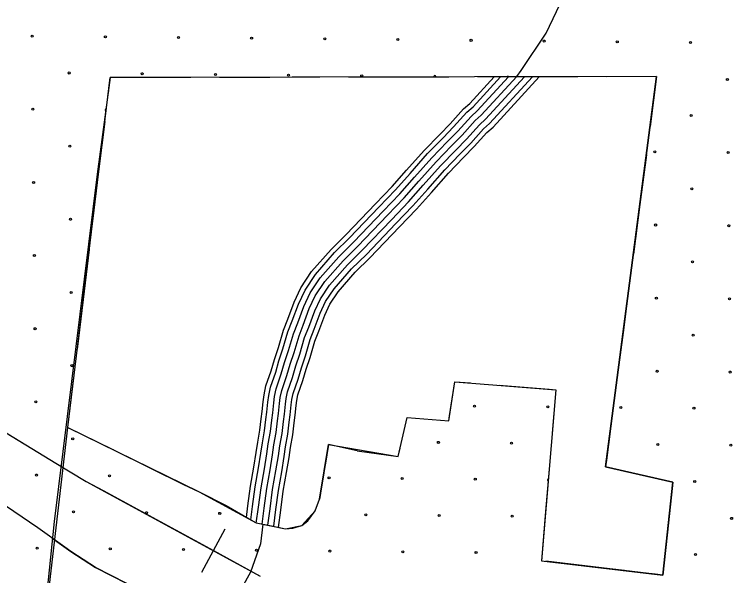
# Model space of a CAD drawing. Extents: x 1788175 to 1969470, y 584502 to 738744.
# Drawn here: x 1817172 to 1820949, y 678289 to 681239 of the extents above; entities that cross this region are included whole.
import ezdxf

# ---------------------------------------------------------------- set-up
doc = ezdxf.new("R2010")
doc.units = 0
for name, color, linetype in [('DESIGN - CONTOURS - Intermediate with optional Text', 7, 'Continuous'), ('DESIGN - EROSION CONTROL - Devices', 7, 'Continuous'), ('DESIGN - SCRATCH - User 1', 7, 'Continuous'), ('SURVEY - CONTOURS - Index with Text', 7, 'Continuous'), ('SURVEY - CONTOURS - Intermediate with optional Text', 7, 'Continuous'), ('SURVEY - DRAINAGE - Area Shapes', 7, 'Continuous'), ('SURVEY - TRANSPORTATION - Roads', 7, 'Continuous'), ('SURVEY - VEGETATION - Features with Text', 7, 'Continuous')]:
    doc.layers.add(name, color=color, linetype=linetype)

msp = doc.modelspace()

# ---------------------------------------------------------------- linework, layer by layer
at = {"layer": 'DESIGN - CONTOURS - Intermediate with optional Text'}
msp.add_line((1818156.9, 678306.3), (1818281.2, 678534.7), dxfattribs=at)
for points in [[(1815552.9, 680339.1), (1815884.1, 680079.8), (1816436, 679578.8), (1816707.8, 679332.6), (1817064.4, 679077.8), (1817389.2, 678879.4), (1817550.3, 678784.5), (1818465, 678286.6)], [(1817072.1, 679073.1), (1817389.2, 678879.4), (1817550.3, 678784.5), (1817639.4, 678736)], [(1817639.4, 678736), (1818219.1, 678420.5)], [(1818219.1, 678420.5), (1818465, 678286.6)]]:
    msp.add_lwpolyline(points, dxfattribs=at)
at = {"layer": 'DESIGN - EROSION CONTROL - Devices'}
for centre in [(1817265.8, 681125.1), (1817650.4, 681121.4), (1818034.9, 681117.7), (1818419.5, 681113.9), (1818804, 681110.2), (1819188.6, 681106.5), (1819573.1, 681102.7), (1819957.7, 681099), (1820342.2, 681095.3), (1820726.8, 681091.5), (1817459.9, 680931), (1817844.5, 680927.3), (1818229.1, 680923.5), (1818613.6, 680919.8), (1818998.2, 680916.1), (1820920.9, 680897.4), (1817269.5, 680740.6), (1820730.5, 680707), (1817463.7, 680546.4), (1820540.1, 680516.6), (1820924.7, 680512.8), (1817273.3, 680356), (1820734.2, 680322.4), (1817467.4, 680161.9), (1820543.8, 680132), (1820928.4, 680128.3), (1817277, 679971.5), (1820738, 679937.9), (1817471.1, 679777.3), (1820547.6, 679747.5), (1820932.1, 679743.7), (1817280.7, 679586.9), (1820741.7, 679553.3), (1817474.9, 679392.8), (1820551.3, 679362.9), (1820935.9, 679359.2), (1817284.5, 679202.4), (1819591.8, 679180), (1819976.3, 679176.2), (1820360.9, 679172.5), (1820745.4, 679168.8), (1817478.6, 679008.2), (1819401.4, 678989.6), (1819785.9, 678985.8), (1820555, 678978.4), (1820939.6, 678974.6), (1817288.2, 678817.8), (1817672.8, 678814.1), (1818826.4, 678802.9), (1819211, 678799.2), (1819595.5, 678795.4), (1820749.2, 678784.2), (1817482.4, 678623.7), (1817866.9, 678619.9), (1818251.5, 678616.2), (1819020.6, 678608.7), (1819405.1, 678605), (1819789.7, 678601.3), (1820943.3, 678590.1), (1817291.9, 678433.3), (1817676.5, 678429.5), (1818061, 678425.8), (1818445.6, 678422.1), (1818830.2, 678418.3), (1819214.7, 678414.6), (1819599.3, 678410.9), (1820752.9, 678399.7)]:
    msp.add_circle(centre, 5.28, dxfattribs=at)
for centre, start, end in [((1819382.7, 680912.3), 330.9697, 209.2481), ((1819767.3, 680908.6), 21.122, 159.0958), ((1817654.1, 680736.9), 88.4994, 256.0678), ((1819980.1, 678791.7), 99.7192, 250.7321)]:
    msp.add_arc(centre, 5.28, start, end, dxfattribs=at)
at = {"layer": 'DESIGN - SCRATCH - User 1'}
for p, q in [((1820548.7, 680912), (1817676.5, 680906.5)), ((1817381.5, 678574.3), (1817204.1, 676852.7))]:
    msp.add_line(p, q, dxfattribs=at)
for points in [[(1818960.8, 677350.9), (1817348.3, 678164.2), (1817453.6, 679067.7), (1818143.9, 678728.7), (1818442.6, 678566.6), (1818596.8, 678535.2), (1818684.3, 678553.1), (1818753.1, 678630.4), (1818776, 678690.6), (1818824.1, 678977.9), (1819190.7, 678914.3), (1819237.2, 679120.8), (1819456.5, 679101.8), (1819487.9, 679308.2), (1820018.4, 679266.2), (1819943.3, 678367), (1820581.3, 678291.3), (1820634.4, 678779.4), (1820280.5, 678860.6), (1820548.7, 680912)], [(1817676.5, 680906.5), (1817607.7, 680398.8), (1817381.5, 678574.3)]]:
    msp.add_lwpolyline(points, dxfattribs=at)
at = {"layer": 'SURVEY - CONTOURS - Index with Text'}
for points in [[(1817437.3, 678439.1), (1817295.7, 678540.2), (1817002.2, 678738.4), (1816788.6, 678884.5), (1816574.9, 679018.6), (1816299.4, 679202.7), (1816115.7, 679322.8), (1815878.1, 679469), (1815606.5, 679641.1), (1815500, 679711.2)], [(1817370.9, 678486.6), (1817469.4, 678416.1), (1817599.2, 678332.1), (1817844.9, 678205.9), (1818038.6, 678107.8), (1818304.2, 677963.6), (1818565.9, 677835.4), (1819001.4, 677638.5)], [(1819001.4, 677638.5), (1818565.9, 677835.4), (1818304.2, 677963.6), (1818038.6, 678107.8), (1817844.9, 678205.9), (1817599.2, 678332.1), (1817469.4, 678416.1), (1817437.3, 678439.1)]]:
    msp.add_lwpolyline(points, dxfattribs=at)
at = {"layer": 'SURVEY - CONTOURS - Intermediate with optional Text'}
msp.add_lwpolyline([(1819814.4, 680913), (1819837.3, 680943.8), (1819968.7, 681141.1), (1820094.2, 681406.3), (1820165.1, 681617.9), (1820196.9, 681835.8)], dxfattribs=at)
at = {"layer": 'SURVEY - DRAINAGE - Area Shapes'}
msp.add_lwpolyline([(1818478.5, 678559.6), (1818465.4, 678455.8), (1818413.1, 678306.5), (1818368.4, 678224.3), (1818319.9, 678157.1), (1818237.8, 678060)], dxfattribs=at)
at = {"layer": 'SURVEY - TRANSPORTATION - Roads'}
for points in [[(1818391.8, 678594.2), (1818399.9, 678655.7), (1818413.7, 678759.8), (1818431.5, 678859.5), (1818443.9, 678936.5), (1818451.4, 678990.4), (1818463.2, 679054.4), (1818470, 679113), (1818474.8, 679151.7), (1818480.3, 679202.9), (1818484.8, 679239.5), (1818495, 679286), (1818522.4, 679366.3), (1818539.5, 679425.7), (1818560.1, 679488.4), (1818586.8, 679578.5), (1818609.9, 679636.9), (1818642.6, 679725.9), (1818678.6, 679802.3), (1818734.9, 679887.6), (1818837.4, 680003.7), (1818916.9, 680081.9), (1819070.9, 680242.9), (1819157.9, 680334.4), (1819234.3, 680419.7), (1819326.8, 680523.8), (1819408.2, 680608.2), (1819463.1, 680664.1), (1819533.6, 680742.3), (1819566.1, 680771.4), (1819694, 680910.3)], [(1818415.1, 678581.5), (1818424.4, 678652.5), (1818438.1, 678756), (1818455.9, 678855.3), (1818468.4, 678932.9), (1818475.8, 678986.5), (1818487.6, 679050.7), (1818494.6, 679110), (1818499.4, 679148.9), (1818504.9, 679200.1), (1818509.2, 679235.4), (1818518.8, 679279.3), (1818545.9, 679358.8), (1818563.1, 679418.4), (1818583.7, 679481), (1818610.2, 679570.4), (1818633, 679628.1), (1818665.4, 679716.4), (1818700.2, 679790.2), (1818754.6, 679872.5), (1818855.4, 679986.7), (1818934.5, 680064.5), (1819088.8, 680225.8), (1819176, 680317.7), (1819252.8, 680403.3), (1819344.9, 680507), (1819425.9, 680590.9), (1819481.1, 680647.2), (1819551.1, 680724.7), (1819583.5, 680753.8), (1819727.7, 680910.4)], [(1818444.2, 678565.5), (1818455.1, 678648.4), (1818468.8, 678751.2), (1818486.4, 678850.1), (1818499, 678928.3), (1818506.4, 678981.5), (1818518.3, 679046.1), (1818525.3, 679106.3), (1818530.2, 679145.3), (1818535.7, 679196.6), (1818539.8, 679230.2), (1818548.7, 679271), (1818575.5, 679349.5), (1818592.7, 679409.3), (1818613.3, 679471.7), (1818639.5, 679560.3), (1818662, 679617), (1818694, 679704.4), (1818727.3, 679775), (1818779.2, 679853.6), (1818877.9, 679965.3), (1818956.5, 680042.7), (1819111.2, 680204.4), (1819198.8, 680296.6), (1819275.9, 680382.6), (1819367.6, 680485.9), (1819448.1, 680569.3), (1819503.7, 680625.9), (1819573, 680702.8), (1819605.3, 680731.7), (1819769.9, 680910.5)], [(1818474.8, 678560.3), (1818485.8, 678644.4), (1818499.4, 678746.4), (1818517, 678844.9), (1818529.7, 678923.7), (1818537, 678976.6), (1818549, 679041.4), (1818556.1, 679102.6), (1818561, 679141.7), (1818566.5, 679193.1), (1818570.4, 679225), (1818578.6, 679262.6), (1818605.1, 679340.2), (1818622.4, 679400.2), (1818642.9, 679462.5), (1818668.9, 679550.2), (1818690.9, 679606), (1818722.7, 679692.4), (1818754.4, 679759.7), (1818803.9, 679834.7), (1818900.4, 679944), (1818978.6, 680021), (1819133.7, 680183), (1819221.6, 680275.6), (1819299, 680362), (1819390.4, 680464.8), (1819470.3, 680547.7), (1819526.3, 680604.7), (1819594.9, 680680.8), (1819627.1, 680709.6), (1819814.4, 680913)], [(1818474.8, 678560.3), (1818485.8, 678644.4), (1818499.4, 678746.4), (1818517, 678844.9), (1818529.7, 678923.7), (1818537, 678976.6), (1818549, 679041.4), (1818556.1, 679102.6), (1818561, 679141.7), (1818566.5, 679193.1), (1818570.4, 679225), (1818578.6, 679262.6), (1818605.1, 679340.2), (1818622.4, 679400.2), (1818642.9, 679462.5), (1818668.9, 679550.2), (1818690.9, 679606), (1818722.7, 679692.4), (1818754.4, 679759.7), (1818803.9, 679834.7), (1818900.4, 679944), (1818978.6, 680021), (1819133.7, 680183), (1819221.6, 680275.6), (1819299, 680362), (1819390.4, 680464.8), (1819470.3, 680547.7), (1819526.3, 680604.7), (1819594.9, 680680.8), (1819627.1, 680709.6), (1819814.4, 680913)], [(1818505.3, 678554.4), (1818516.6, 678640.3), (1818530, 678741.7), (1818547.6, 678839.7), (1818560.4, 678919.1), (1818567.6, 678971.6), (1818579.7, 679036.8), (1818586.9, 679098.9), (1818591.7, 679138.2), (1818597.3, 679189.5), (1818601, 679219.8), (1818608.5, 679254.3), (1818634.7, 679330.9), (1818652, 679391), (1818672.5, 679453.2), (1818698.2, 679540.1), (1818719.9, 679595), (1818751.3, 679680.4), (1818781.5, 679744.5), (1818828.6, 679815.8), (1818922.9, 679922.7), (1819000.7, 679999.2), (1819156.1, 680161.6), (1819244.4, 680254.6), (1819322.2, 680341.4), (1819413.1, 680443.8), (1819492.6, 680526.1), (1819548.9, 680583.4), (1819616.8, 680658.8), (1819648.9, 680687.5), (1819854.3, 680910.6)], [(1818535.8, 678548.2), (1818547.3, 678636.3), (1818560.7, 678736.9), (1818578.1, 678834.5), (1818591, 678914.5), (1818598.2, 678966.7), (1818610.3, 679032.2), (1818617.7, 679095.2), (1818622.5, 679134.6), (1818628.1, 679186), (1818631.6, 679214.6), (1818638.4, 679245.9), (1818664.3, 679321.6), (1818681.6, 679381.9), (1818702.1, 679444), (1818727.5, 679530), (1818748.9, 679583.9), (1818779.9, 679668.5), (1818808.6, 679729.3), (1818853.2, 679796.9), (1818945.4, 679901.3), (1819022.8, 679977.5), (1819178.5, 680140.3), (1819267.2, 680233.6), (1819345.3, 680320.7), (1819435.9, 680422.7), (1819514.8, 680504.5), (1819571.5, 680562.2), (1819638.7, 680636.8), (1819670.6, 680665.4), (1819896.6, 680910.7)], [(1818561, 678542.8), (1818572.8, 678632.9), (1818586.1, 678732.9), (1818603.5, 678830.2), (1818616.5, 678910.7), (1818623.6, 678962.6), (1818635.8, 679028.4), (1818643.2, 679092.2), (1818648.1, 679131.6), (1818653.7, 679183.1), (1818656.9, 679210.3), (1818663.3, 679239), (1818688.8, 679313.9), (1818706.2, 679374.3), (1818726.6, 679436.3), (1818751.9, 679521.6), (1818772.9, 679574.8), (1818803.7, 679658.5), (1818831.1, 679716.7), (1818873.7, 679781.3), (1818964.1, 679883.6), (1819041.1, 679959.4), (1819197.2, 680122.5), (1819286.1, 680216.1), (1819364.5, 680303.6), (1819454.8, 680405.2), (1819533.2, 680486.5), (1819590.2, 680544.6), (1819656.9, 680618.5), (1819688.7, 680647.1), (1819931.6, 680910.8)]]:
    msp.add_lwpolyline(points, dxfattribs=at)
at = {"layer": 'SURVEY - VEGETATION - Features with Text'}
for points in [[(1817453.6, 679067.7), (1817676.5, 680906.5)], [(1817666.6, 680824.9), (1817676.5, 680906.5)], [(1820548.7, 680912), (1817676.5, 680906.5)], [(1817836.7, 680906.8), (1817676.5, 680906.5)], [(1818100.7, 680907.3), (1817836.7, 680906.8)], [(1818514.7, 680908.1), (1818250.7, 680907.6)], [(1818778.7, 680908.6), (1818514.7, 680908.1)], [(1819192.7, 680909.4), (1818928.7, 680908.9)], [(1819456.7, 680909.9), (1819192.7, 680909.4)], [(1819870.7, 680910.7), (1819606.7, 680910.2)], [(1820134.7, 680911.2), (1819870.7, 680910.7)], [(1820548.7, 680912), (1820280.5, 678860.6), (1820634.4, 678779.4), (1820581.3, 678291.3), (1819965.9, 678364.3)], [(1820548.7, 680912), (1820284.7, 680911.5)], [(1820548.7, 680912), (1820514.5, 680650.2)], [(1817616.8, 680413.9), (1817648.6, 680676)], [(1820495, 680501.5), (1820460.8, 680239.7)], [(1817585, 680151.8), (1817616.8, 680413.9)], [(1820460.8, 680239.7), (1820426.6, 679977.9)], [(1817535.2, 679740.8), (1817567, 680002.9)], [(1820407.2, 679829.2), (1820372.9, 679567.4)], [(1817503.5, 679478.7), (1817535.2, 679740.8)], [(1820372.9, 679567.4), (1820338.7, 679305.6)], [(1817453.6, 679067.7), (1817485.4, 679329.8)], [(1818974.7, 678945.8), (1819190.7, 678914.3), (1819237.2, 679120.8), (1819456.5, 679101.8), (1819487.9, 679308.2), (1820018.4, 679266.2), (1819943.3, 678367)], [(1819460.7, 679129.5), (1819487.9, 679308.2), (1819570.9, 679301.6)], [(1819720.4, 679289.8), (1819983.6, 679268.9)], [(1819983.6, 679268.9), (1820018.4, 679266.2), (1819999.3, 679037.9)], [(1820319.3, 679156.9), (1820285.1, 678895.1)], [(1819233.7, 679105.3), (1819237.2, 679120.8), (1819456.5, 679101.8), (1819460.7, 679129.5)], [(1817453.6, 679067.7), (1817685.6, 678954), (1817887.8, 678853.7), (1818143.9, 678728.7), (1818285.5, 678657.5), (1818405.9, 678588.2), (1818442.6, 678566.6), (1818524.2, 678550.7), (1818557.2, 678543.6), (1818596.8, 678535.2), (1818636.2, 678538.7), (1818684.3, 678553.1), (1818715.8, 678577.4), (1818753.1, 678630.4), (1818776, 678690.6)], [(1817453.6, 679067.7), (1817685.6, 678954), (1817690.7, 678951.5)], [(1818974.7, 678945.8), (1818824.1, 678977.9), (1818776, 678690.6)], [(1818974.7, 678945.8), (1818824.1, 678977.9), (1818805.9, 678869.4)], [(1818974.7, 678945.8), (1819190.7, 678914.3), (1819200.7, 678958.9)], [(1819986.8, 678888.4), (1819964.9, 678625.3)], [(1820285.1, 678895.1), (1820280.5, 678860.6), (1820503.9, 678809.3)], [(1817825.1, 678884.8), (1817887.8, 678853.7), (1818062.1, 678768.6)], [(1818062.1, 678768.6), (1818143.9, 678728.7), (1818285.5, 678657.5), (1818298.1, 678650.3)], [(1820632.7, 678763.5), (1820604.2, 678501)], [(1818781.2, 678721.5), (1818776, 678690.6)], [(1818684.2, 678553), (1818684.3, 678553.1), (1818715.8, 678577.4), (1818753.1, 678630.4), (1818776, 678690.6)], [(1819964.9, 678625.3), (1819943.3, 678367)], [(1818427.9, 678575.2), (1818442.6, 678566.6), (1818524.2, 678550.7), (1818557.2, 678543.6), (1818596.8, 678535.2), (1818636.2, 678538.7), (1818684.2, 678553)], [(1820604.2, 678501), (1820581.3, 678291.3), (1820528.6, 678297.6)], [(1820117.5, 678346.4), (1819965.9, 678364.3)], [(1820379.7, 678315.3), (1820117.5, 678346.4)]]:
    msp.add_lwpolyline(points, dxfattribs=at)

doc.saveas('drawing.dxf')
